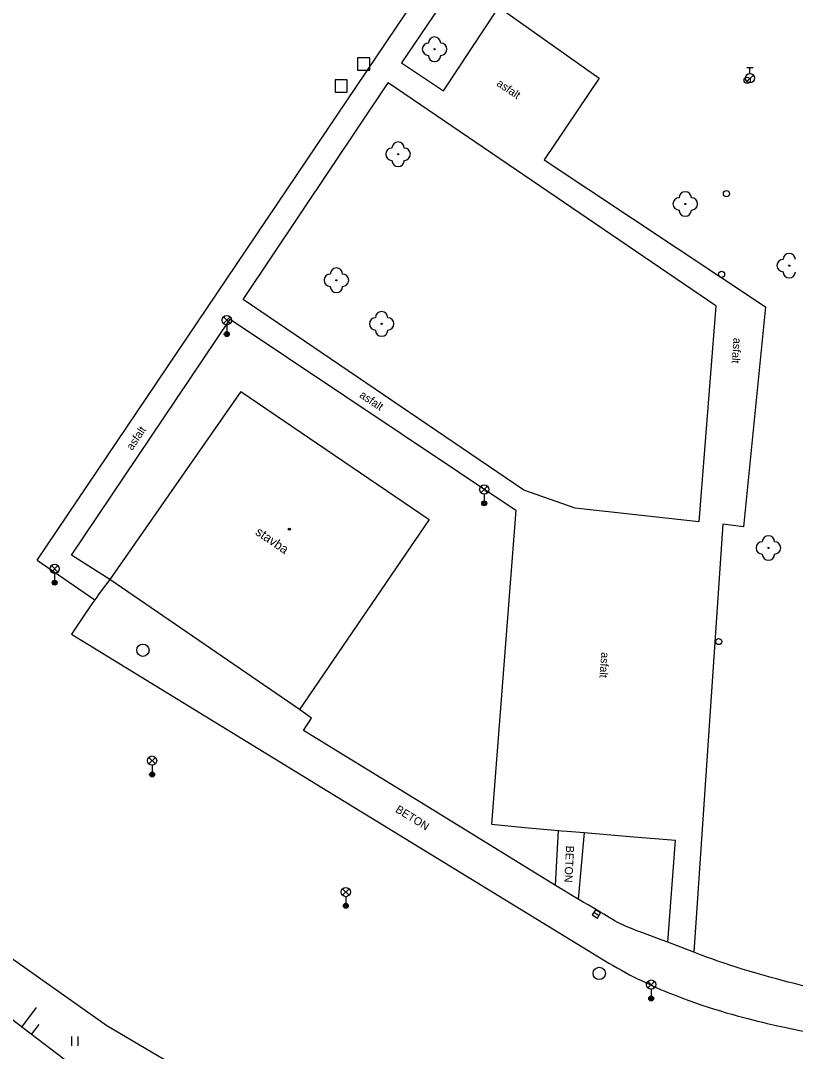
# Model space of a CAD drawing. Extents: x -539515 to -538098, y -1182060 to -1180157.
# Drawn here: x -538855.7 to -538792.7, y -1181591.9 to -1181508.2 of the extents above; entities that cross this region are included whole.
import ezdxf

# ---------------------------------------------------------------- set-up
doc = ezdxf.new("R2010")
doc.units = 0
for name, color, linetype in [('Vrstva 10', 7, 'Continuous'), ('Vrstva 11', 7, 'Continuous'), ('Vrstva 14', 7, 'Continuous'), ('Vrstva 15', 7, 'Continuous'), ('Vrstva 22', 7, 'Continuous'), ('Vrstva 26', 7, 'Continuous'), ('Vrstva 27', 7, 'Continuous'), ('Vrstva 28', 7, 'Continuous'), ('Vrstva 31', 7, 'Continuous'), ('Vrstva 33', 7, 'Continuous'), ('Vrstva 36', 7, 'Continuous'), ('Vrstva 39', 7, 'Continuous'), ('Vrstva 40', 7, 'Continuous'), ('Vrstva 41', 7, 'Continuous'), ('Vrstva 5', 7, 'Continuous')]:
    doc.layers.add(name, color=color, linetype=linetype)

msp = doc.modelspace()

# ---------------------------------------------------------------- linework, layer by layer
at = {"layer": 'Vrstva 10'}
for p, q in [((-538851.52, -1181558.03), (-538829.86, -1181571.29)), ((-538832.009, -1181564.866), (-538832.99, -1181564.14)), ((-538832.685, -1181565.857), (-538832.009, -1181564.866)), ((-538822.438, -1181572.154), (-538832.685, -1181565.857)), ((-538829.86, -1181571.29), (-538808.2, -1181584.55)), ((-538812.19, -1181578.45), (-538822.438, -1181572.154)), ((-538807.512, -1181581.242), (-538807.815, -1181581.058))]:
    msp.add_line(p, q, dxfattribs=at)
for points in [[(-538848.42, -1181553.59), (-538849.029, -1181554.407), (-538849.332, -1181554.817), (-538849.482, -1181555.023), (-538849.63, -1181555.23), (-538849.872, -1181555.576), (-538850.081, -1181555.881), (-538850.443, -1181556.416), (-538851.52, -1181558.03)], [(-538807.815, -1181581.058), (-538808.265, -1181580.775), (-538808.491, -1181580.635), (-538808.72, -1181580.5), (-538809.541, -1181580.033), (-538809.952, -1181579.798), (-538810.36, -1181579.56), (-538810.82, -1181579.286), (-538811.506, -1181578.87), (-538812.19, -1181578.45)], [(-538798.325, -1181584.817), (-538798.985, -1181584.594), (-538799.478, -1181584.422), (-538799.847, -1181584.29), (-538800.4, -1181584.088), (-538800.95, -1181583.88), (-538802.005, -1181583.471), (-538803.06, -1181583.06), (-538803.526, -1181582.883), (-538805.163, -1181582.284), (-538805.57, -1181582.13), (-538805.875, -1181582.011), (-538806.103, -1181581.919), (-538806.442, -1181581.778), (-538806.78, -1181581.63), (-538806.907, -1181581.571), (-538807.025, -1181581.512), (-538807.135, -1181581.456), (-538807.337, -1181581.344), (-538807.512, -1181581.242)], [(-538808.2, -1181584.55), (-538807.853, -1181584.759), (-538807.51, -1181584.961), (-538807.169, -1181585.155), (-538806.832, -1181585.343), (-538806.498, -1181585.524), (-538806.168, -1181585.698), (-538805.84, -1181585.866), (-538805.517, -1181586.028), (-538805.197, -1181586.184), (-538804.88, -1181586.335), (-538804.567, -1181586.481), (-538804.257, -1181586.622), (-538803.951, -1181586.758), (-538803.649, -1181586.889), (-538803.35, -1181587.016), (-538803.055, -1181587.139), (-538802.763, -1181587.257), (-538802.475, -1181587.372), (-538802.191, -1181587.482), (-538801.91, -1181587.589), (-538801.354, -1181587.795), (-538800.813, -1181587.987), (-538800.285, -1181588.168), (-538799.772, -1181588.337), (-538799.273, -1181588.496)], [(-538797.513, -1181585.081), (-538797.946, -1181584.942), (-538798.325, -1181584.817)], [(-538787.977, -1181587.525), (-538788.803, -1181587.348), (-538789.576, -1181587.179), (-538790.3, -1181587.016), (-538790.978, -1181586.859), (-538791.612, -1181586.709), (-538792.206, -1181586.564), (-538792.761, -1181586.426), (-538793.282, -1181586.293), (-538793.768, -1181586.166), (-538794.224, -1181586.044), (-538794.651, -1181585.928), (-538795.05, -1181585.817), (-538795.797, -1181585.603), (-538796.448, -1181585.411), (-538797.017, -1181585.237), (-538797.513, -1181585.081)], [(-538799.273, -1181588.496), (-538798.787, -1181588.645), (-538798.315, -1181588.785), (-538797.856, -1181588.917), (-538797.41, -1181589.042), (-538796.977, -1181589.159), (-538796.556, -1181589.27), (-538796.147, -1181589.374), (-538795.75, -1181589.473), (-538795.365, -1181589.567), (-538794.991, -1181589.655), (-538794.265, -1181589.822), (-538793.582, -1181589.971), (-538792.94, -1181590.107), (-538792.338, -1181590.229), (-538791.772, -1181590.34), (-538791.241, -1181590.441), (-538790.742, -1181590.533), (-538789.807, -1181590.7)]]:
    msp.add_lwpolyline(points, dxfattribs=at)
at = {"layer": 'Vrstva 11'}
for p, q in [((-538854.32, -1181552.03), (-538813.97, -1181492.19)), ((-538812.34, -1181493.35), (-538824.7, -1181511.62)), ((-538821.3, -1181513.88), (-538816.79, -1181507.08)), ((-538816.79, -1181507.08), (-538808.64, -1181512.85)), ((-538824.7, -1181511.62), (-538821.3, -1181513.88)), ((-538837.57, -1181530.84), (-538825.78, -1181513.24)), ((-538799.15, -1181531.35), (-538825.78, -1181513.24)), ((-538808.64, -1181512.85), (-538813.1, -1181519.49)), ((-538813.1, -1181519.49), (-538795.13, -1181531.44)), ((-538814.76, -1181546.33), (-538837.57, -1181530.84)), ((-538799.15, -1181531.35), (-538800.53, -1181548.9)), ((-538795.13, -1181531.44), (-538796.91, -1181549.31)), ((-538851.53, -1181551.62), (-538838.64, -1181532.45)), ((-538838.64, -1181532.45), (-538815.42, -1181547.96)), ((-538810.6, -1181547.8), (-538814.76, -1181546.33)), ((-538815.42, -1181547.96), (-538817.4, -1181573.48)), ((-538800.53, -1181548.9), (-538810.6, -1181547.8)), ((-538798.58, -1181549.1), (-538800.95, -1181583.88)), ((-538796.91, -1181549.31), (-538798.58, -1181549.1)), ((-538848.42, -1181553.59), (-538851.53, -1181551.62)), ((-538854.32, -1181552.03), (-538849.63, -1181555.23)), ((-538812.19, -1181578.45), (-538811.95, -1181573.99)), ((-538809.86, -1181574.15), (-538810.36, -1181579.56)), ((-538803.06, -1181583.06), (-538802.44, -1181574.78))]:
    msp.add_line(p, q, dxfattribs=at)
for points in [[(-538817.4, -1181573.48), (-538814.675, -1181573.735), (-538811.95, -1181573.99), (-538811.689, -1181574.013), (-538811.232, -1181574.049), (-538810.546, -1181574.097), (-538810.203, -1181574.123), (-538809.86, -1181574.15)], [(-538809.86, -1181574.15), (-538806.15, -1181574.465), (-538802.44, -1181574.78)]]:
    msp.add_lwpolyline(points, dxfattribs=at)
at = {"layer": 'Vrstva 14'}
for p, q in [((-538857.56, -1181583.54), (-538848.65, -1181589.82)), ((-538851.03, -1181593.39), (-538861.82, -1181585.22)), ((-538848.65, -1181589.82), (-538824.14, -1181604.28))]:
    msp.add_line(p, q, dxfattribs=at)
at = {"layer": 'Vrstva 15'}
for p, q in [((-538855.57, -1181589.953), (-538854.362, -1181588.358)), ((-538854.773, -1181590.556), (-538854.169, -1181589.759))]:
    msp.add_line(p, q, dxfattribs=at)
at = {"layer": 'Vrstva 22'}
for centre in [(-538822.02, -1181510.51), (-538824.98, -1181519.04), (-538801.64, -1181523.08), (-538793.19, -1181528.09), (-538830, -1181529.28), (-538826.32, -1181532.82), (-538794.88, -1181551.03)]:
    msp.add_circle(centre, 0.05, dxfattribs=at)
for centre, start, end in [((-538822.52, -1181510.51), 90, 270), ((-538822.02, -1181510.01), 0, 180), ((-538821.52, -1181510.51), 270, 90), ((-538822.02, -1181511.01), 180, 0), ((-538824.98, -1181518.54), 0, 180), ((-538825.48, -1181519.04), 90, 270), ((-538824.48, -1181519.04), 270, 90), ((-538824.98, -1181519.54), 180, 0), ((-538802.14, -1181523.08), 90, 270), ((-538801.64, -1181522.58), 0, 180), ((-538801.14, -1181523.08), 270, 90), ((-538801.64, -1181523.58), 180, 0), ((-538793.69, -1181528.09), 90, 270), ((-538793.19, -1181527.59), 0, 180), ((-538830, -1181528.78), 0, 180), ((-538830.5, -1181529.28), 90, 270), ((-538829.5, -1181529.28), 270, 90), ((-538793.19, -1181528.59), 180, 0), ((-538830, -1181529.78), 180, 0), ((-538826.32, -1181532.32), 0, 180), ((-538826.82, -1181532.82), 90, 270), ((-538825.82, -1181532.82), 270, 90), ((-538826.32, -1181533.32), 180, 0), ((-538794.88, -1181550.53), 0, 180), ((-538795.38, -1181551.03), 90, 270), ((-538794.38, -1181551.03), 270, 90), ((-538794.88, -1181551.53), 180, 0)]:
    msp.add_arc(centre, 0.5, start, end, dxfattribs=at)
at = {"layer": 'Vrstva 26'}
for points in [[(-538828.28, -1181512.21), (-538827.28, -1181512.21), (-538827.28, -1181511.21), (-538828.28, -1181511.21)], [(-538830.11, -1181513.99), (-538829.11, -1181513.99), (-538829.11, -1181512.99), (-538830.11, -1181512.99)]]:
    msp.add_lwpolyline(points, close=True, dxfattribs=at)
at = {"layer": 'Vrstva 27'}
msp.add_line((-538809.08, -1181580.631), (-538808.65, -1181580.887), dxfattribs=at)
msp.add_lwpolyline([(-538809.208, -1181580.845), (-538808.779, -1181581.102), (-538808.522, -1181580.673), (-538808.951, -1181580.416)], close=True, dxfattribs=at)
for centre in [(-538845.72, -1181559.34), (-538808.63, -1181585.59)]:
    msp.add_circle(centre, 0.5, dxfattribs=at)
at = {"layer": 'Vrstva 28'}
for p, q in [((-538796.63, -1181511.985), (-538796.13, -1181511.985)), ((-538796.38, -1181512.485), (-538796.38, -1181511.985)), ((-538796.638, -1181513.132), (-538796.108, -1181512.602))]:
    msp.add_line(p, q, dxfattribs=at)
for centre, radius in [((-538796.38, -1181512.86), 0.375), ((-538796.61, -1181513.03), 0.25), ((-538798.29, -1181522.24), 0.25), ((-538798.69, -1181528.8), 0.25)]:
    msp.add_circle(centre, radius, dxfattribs=at)
at = {"layer": 'Vrstva 31'}
msp.add_circle((-538798.92, -1181558.63), 0.25, dxfattribs=at)
at = {"layer": 'Vrstva 33'}
for p, q in [((-538839.175, -1181532.79), (-538838.645, -1181532.26)), ((-538839.175, -1181532.26), (-538838.645, -1181532.79)), ((-538838.91, -1181532.9), (-538838.91, -1181533.65)), ((-538818.245, -1181546.54), (-538817.715, -1181546.01)), ((-538818.245, -1181546.01), (-538817.715, -1181546.54)), ((-538817.98, -1181546.65), (-538817.98, -1181547.4)), ((-538853.165, -1181552.99), (-538852.635, -1181552.46)), ((-538853.165, -1181552.46), (-538852.635, -1181552.99)), ((-538852.9, -1181553.1), (-538852.9, -1181553.85)), ((-538845.245, -1181568.57), (-538844.715, -1181568.04)), ((-538845.245, -1181568.04), (-538844.715, -1181568.57)), ((-538844.98, -1181568.68), (-538844.98, -1181569.43)), ((-538829.495, -1181579.25), (-538828.965, -1181578.72)), ((-538829.495, -1181578.72), (-538828.965, -1181579.25)), ((-538829.23, -1181579.36), (-538829.23, -1181580.11)), ((-538804.675, -1181586.77), (-538804.145, -1181586.24)), ((-538804.675, -1181586.24), (-538804.145, -1181586.77)), ((-538804.41, -1181586.88), (-538804.41, -1181587.63))]:
    msp.add_line(p, q, dxfattribs=at)
for centre, radius in [((-538838.91, -1181532.525), 0.375), ((-538838.91, -1181533.65), 0.2), ((-538838.91, -1181533.65), 0.145), ((-538838.91, -1181533.65), 0.0876), ((-538817.98, -1181546.275), 0.375), ((-538817.98, -1181547.4), 0.2), ((-538817.98, -1181547.4), 0.145), ((-538817.98, -1181547.4), 0.0876), ((-538852.9, -1181552.725), 0.375), ((-538852.9, -1181553.85), 0.2), ((-538852.9, -1181553.85), 0.145), ((-538852.9, -1181553.85), 0.0876), ((-538844.98, -1181568.305), 0.375), ((-538844.98, -1181569.43), 0.2), ((-538844.98, -1181569.43), 0.145), ((-538844.98, -1181569.43), 0.0876), ((-538829.23, -1181578.985), 0.375), ((-538829.23, -1181580.11), 0.2), ((-538829.23, -1181580.11), 0.145), ((-538829.23, -1181580.11), 0.0876), ((-538804.41, -1181586.505), 0.375), ((-538804.41, -1181587.63), 0.2), ((-538804.41, -1181587.63), 0.145), ((-538804.41, -1181587.63), 0.0876)]:
    msp.add_circle(centre, radius, dxfattribs=at)
at = {"layer": 'Vrstva 36'}
for p, q in [((-538851.49, -1181591.477), (-538851.49, -1181590.727)), ((-538850.99, -1181591.477), (-538850.99, -1181590.727))]:
    msp.add_line(p, q, dxfattribs=at)
at = {"layer": 'Vrstva 39'}
for radius in [0.09, 0.0398]:
    msp.add_circle((-538833.817, -1181549.5), radius, dxfattribs=at)
at = {"layer": 'Vrstva 5'}
for p, q in [((-538837.77, -1181538.32), (-538848.42, -1181553.59)), ((-538837.77, -1181538.32), (-538822.46, -1181548.72)), ((-538822.46, -1181548.72), (-538832.99, -1181564.14)), ((-538832.99, -1181564.14), (-538848.42, -1181553.59))]:
    msp.add_line(p, q, dxfattribs=at)

# ---------------------------------------------------------------- texts
at = {"layer": 'Vrstva 40'}
for s, rotation, p in [('asfalt', 325.78194, (-538817.034, -1181513.421)), ('asfalt', 265.50394, (-538797.713, -1181533.939)), ('asfalt', 326.25871, (-538828.184, -1181538.745)), ('asfalt', 56.08293, (-538846.593, -1181543.145)), ('asfalt', 265.56353, (-538808.456, -1181559.476)), ('BETON', 328.43166, (-538825.259, -1181572.442)), ('BETON', 266.91979, (-538811.321, -1181575.205))]:
    msp.add_text(s, height=0.65, rotation=rotation, dxfattribs=at).set_placement(p)
at = {"layer": 'Vrstva 41'}
msp.add_text('stavba', height=0.75, rotation=325.81194, dxfattribs=at).set_placement((-538836.646, -1181549.891))

doc.saveas('drawing.dxf')
